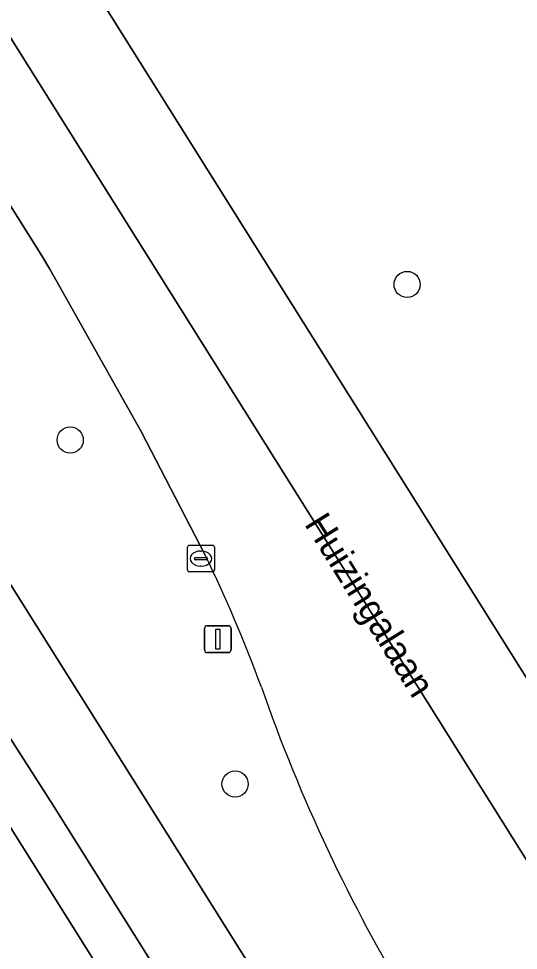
# Model space of a CAD drawing. Extents: x 159352 to 160617, y 385888 to 387323.
# Drawn here: x 160513.98 to 160532.61, y 386560.45 to 386595.22 of the extents above; entities that cross this region are included whole.
import ezdxf

# ---------------------------------------------------------------- set-up
doc = ezdxf.new("R2010")
doc.units = 0
for name, color, linetype in [('IMGEO_Berm_groen', 7, 'Continuous'), ('IMGEO_Boom', 7, 'Continuous'), ('IMGEO_Fietspad_gesloten', 7, 'Continuous'), ('IMGEO_Kolk', 7, 'Continuous'), ('IMGEO_Lichtmast', 7, 'Continuous'), ('IMGEO_Openbare_ruimte_label', 7, 'Continuous'), ('IMGEO_OVBaan_gesloten', 7, 'Continuous'), ('IMGEO_Rijbaan_regionaal_gesloten', 7, 'Continuous'), ('IMGEO_Voetpad_open', 7, 'Continuous')]:
    doc.layers.add(name, color=color, linetype=linetype)

msp = doc.modelspace()

# ---------------------------------------------------------------- linework, layer by layer
at = {"layer": 'IMGEO_Berm_groen'}
for points in [[(160373.314, 386825.296), (160388.475, 386801.004), (160407.471, 386770.714), (160421.847, 386747.807), (160467.213, 386675.403), (160505.396, 386614.482), (160536.623, 386564.712), (160560.344, 386526.923)], [(160420.708, 386721.612), (160424.445, 386716.023), (160428.475, 386709.998), (160435.309, 386699.176), (160446.206, 386681.921), (160448.283, 386678.631), (160458.083, 386663.01), (160467.355, 386648.229), (160472.115, 386640.642), (160477.808, 386631.524), (160488.745, 386614.006), (160499.488, 386596.8), (160508.016, 386583.091), (160518.163, 386566.967), (160554.152, 386509.544)], [(160520.931, 386575.203), (160518.551, 386579.812), (160515.141, 386585.872), (160514.871, 386586.341), (160437.52, 386709.733)], [(160549.617, 386507.706), (160513.698, 386565.006), (160511.744, 386568.067)]]:
    msp.add_lwpolyline(points, dxfattribs=at)
for centre, radius, start, end in [((160473.676, 386552.177), 52.567, 20.1405, 25.9784), ((160582.705, 386591.089), 63.202, 199.22595, 211.12229)]:
    msp.add_arc(centre, radius, start, end, dxfattribs=at)
at = {"layer": 'IMGEO_Boom'}
for centre in [(160528.464, 386585.305), (160515.899, 386579.498), (160522.049, 386566.662)]:
    msp.add_circle(centre, 0.489, dxfattribs=at)
at = {"layer": 'IMGEO_Fietspad_gesloten'}
for points in [[(160417.582, 386721.174), (160420.391, 386716.727), (160427.39, 386706.135), (160445.703, 386677.016), (160466.542, 386643.684), (160466.961, 386642.997), (160466.983, 386642.961), (160470.424, 386637.489), (160470.596, 386637.215), (160505.208, 386581.84), (160507.03, 386578.936), (160513.572, 386568.513), (160515.271, 386565.845), (160551.161, 386508.57)], [(160554.152, 386509.544), (160518.163, 386566.967), (160508.016, 386583.091), (160499.488, 386596.8), (160488.745, 386614.006), (160477.808, 386631.524), (160472.115, 386640.642), (160467.355, 386648.229), (160458.083, 386663.01), (160448.283, 386678.631)]]:
    msp.add_lwpolyline(points, dxfattribs=at)
at = {"layer": 'IMGEO_Kolk'}
for p, q in [((160520.274, 386574.649), (160520.274, 386575.501)), ((160520.349, 386575.575), (160521.201, 386575.575)), ((160521.275, 386575.501), (160521.275, 386574.649)), ((160520.533, 386575.069), (160520.533, 386575.081)), ((160520.971, 386575.032), (160520.573, 386575.032)), ((160520.576, 386575.118), (160520.974, 386575.118)), ((160520.762, 386575.355), (160520.787, 386575.355)), ((160521.017, 386575.081), (160521.017, 386575.069)), ((160520.785, 386574.795), (160520.76, 386574.795)), ((160521.201, 386574.575), (160520.349, 386574.575))]:
    msp.add_line(p, q, dxfattribs=at)
for points in [[(160520.274, 386574.649), (160520.274, 386575.501)], [(160520.349, 386575.575), (160521.201, 386575.575)], [(160521.275, 386575.501), (160521.275, 386574.649)], [(160521.201, 386574.575), (160520.349, 386574.575)]]:
    msp.add_lwpolyline(points, dxfattribs=at)
for centre, radius, start, end in [((160520.351, 386575.499), 0.0765, 91.552, 178.448), ((160520.351, 386575.499), 0.0765, 91.552, 178.448), ((160521.199, 386575.499), 0.0765, 1.552, 88.448), ((160521.199, 386575.499), 0.0765, 1.552, 88.448), ((160520.573, 386575.078), 0.0403, 85.8775, 175.7526), ((160520.57, 386575.068), 0.0366, 178.938, 274.7102), ((160520.974, 386575.075), 0.043, 264.8664, 352.4533), ((160520.978, 386575.08), 0.0386, 1.7309, 96.639), ((160520.351, 386574.651), 0.0765, 181.552, 268.448), ((160520.351, 386574.651), 0.0765, 181.552, 268.448), ((160521.199, 386574.651), 0.0765, 271.552, 358.448), ((160521.199, 386574.651), 0.0765, 271.552, 358.448)]:
    msp.add_arc(centre, radius, start, end, dxfattribs=at)
for centre, major_axis, ratio, start_param, end_param in [((160520.761, 386575.075), (-0.387, 0.002), 0.722429, 4.712389, 7.853982), ((160520.786, 386575.075), (-0.39, 0.002), 0.717154, 1.570796, 4.712389)]:
    msp.add_ellipse(centre, major_axis=major_axis, ratio=ratio, start_param=start_param, end_param=end_param, dxfattribs=at)
at = {"layer": 'IMGEO_Lichtmast'}
for p, q in [((160520.909, 386571.668), (160520.909, 386572.468)), ((160520.909, 386572.468), (160520.909, 386571.668)), ((160521.009, 386572.568), (160521.799, 386572.568)), ((160521.799, 386572.568), (160521.009, 386572.568)), ((160521.899, 386572.468), (160521.899, 386571.668)), ((160521.899, 386571.668), (160521.899, 386572.468)), ((160521.799, 386571.568), (160521.009, 386571.568)), ((160521.009, 386571.568), (160521.799, 386571.568))]:
    msp.add_line(p, q, dxfattribs=at)
msp.add_lwpolyline([(160521.329, 386572.443), (160521.479, 386572.443), (160521.479, 386571.693), (160521.329, 386571.693), (160521.329, 386572.443)], dxfattribs=at)
for centre, start, end in [((160521.009, 386572.468), 90, 180), ((160521.009, 386572.468), 90, 180), ((160521.799, 386572.468), 0, 90), ((160521.799, 386572.468), 360, 90), ((160521.009, 386571.668), 180, 270), ((160521.009, 386571.668), 180, 270), ((160521.799, 386571.668), 270, 0), ((160521.799, 386571.668), 270, 0)]:
    msp.add_arc(centre, 0.1, start, end, dxfattribs=at)
at = {"layer": 'IMGEO_OVBaan_gesloten'}
for points in [[(160505.396, 386614.482), (160502.351, 386612.565), (160533.575, 386562.77), (160557.597, 386524.567)], [(160560.344, 386526.923), (160536.623, 386564.712), (160505.396, 386614.482)]]:
    msp.add_lwpolyline(points, dxfattribs=at)
at = {"layer": 'IMGEO_Rijbaan_regionaal_gesloten'}
for points in [[(160557.597, 386524.567), (160533.575, 386562.77), (160502.351, 386612.565), (160464.17, 386673.493), (160418.678, 386746.108), (160416.979, 386744.991), (160415.682, 386746.478)], [(160437.52, 386709.733), (160514.871, 386586.341), (160515.141, 386585.872), (160518.551, 386579.812), (160520.931, 386575.203)]]:
    msp.add_lwpolyline(points, dxfattribs=at)
for centre, radius, start, end in [((160473.676, 386552.177), 52.567, 20.1405, 25.9784), ((160582.705, 386591.089), 63.202, 199.22595, 211.12229)]:
    msp.add_arc(centre, radius, start, end, dxfattribs=at)
at = {"layer": 'IMGEO_Voetpad_open'}
for points in [[(160551.161, 386508.57), (160515.271, 386565.845), (160513.572, 386568.513), (160512.603, 386569.615)], [(160511.744, 386568.067), (160513.698, 386565.006), (160549.617, 386507.706)]]:
    msp.add_lwpolyline(points, dxfattribs=at)

# ---------------------------------------------------------------- texts
at = {"layer": 'IMGEO_Openbare_ruimte_label'}
msp.add_text('Huizingalaan', height=1, rotation=301.9265, dxfattribs=at).set_placement((160524.61, 386576.364))

doc.saveas('drawing.dxf')
